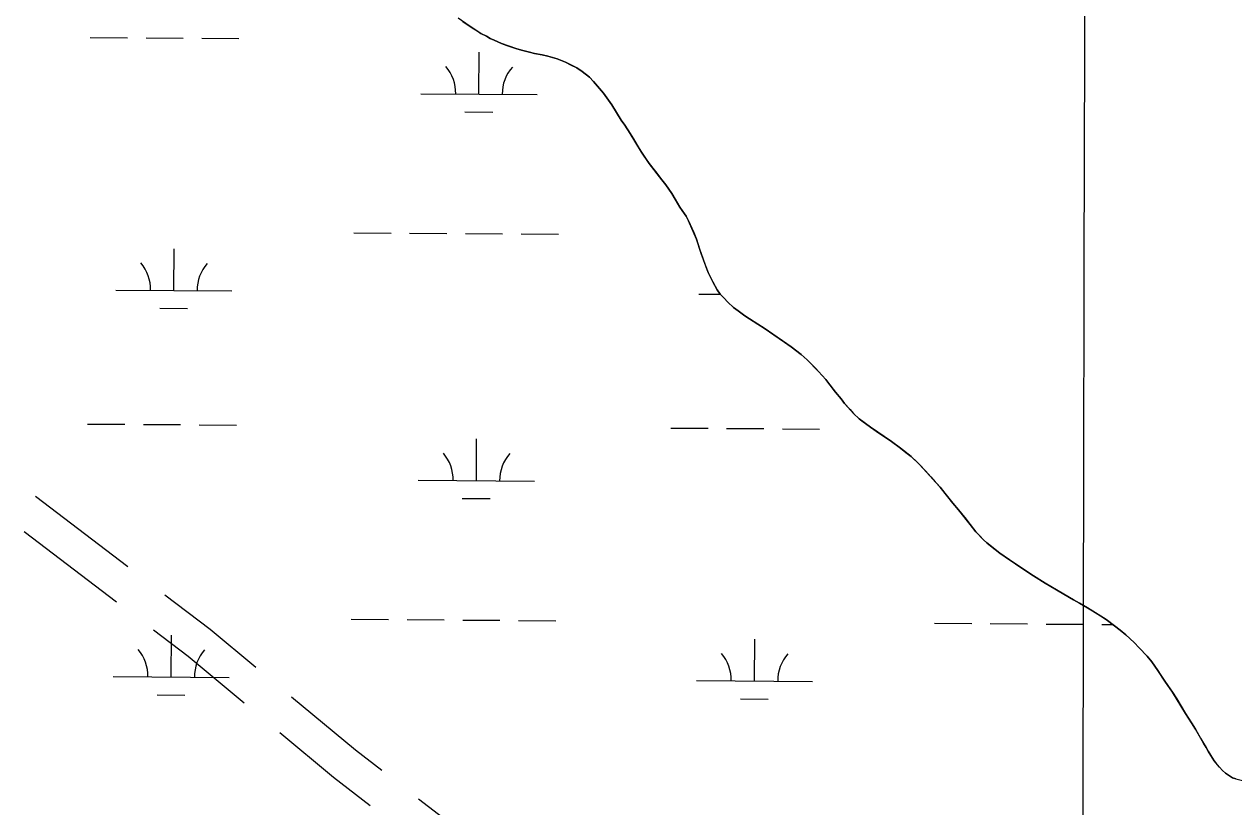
# Model space of a CAD drawing. Extents: x 3172231 to 3210228, y 940198 to 965780.
# Drawn here: x 3201672 to 3202713, y 950386 to 951060 of the extents above; entities that cross this region are included whole.
import ezdxf

# ---------------------------------------------------------------- set-up
doc = ezdxf.new("R2010")
doc.units = 0
for name, color, linetype in [('V-GRID-MAJR', 7, 'Continuous'), ('V-ROAD-CNTR', 7, 'Continuous'), ('V-SITE-VEGE', 7, 'Continuous'), ('V-TOPO-SHOR', 7, 'Continuous'), ('V-WETL-SWMP', 7, 'Continuous')]:
    doc.layers.add(name, color=color, linetype=linetype)

msp = doc.modelspace()

# ---------------------------------------------------------------- linework, layer by layer
at = {"layer": 'V-GRID-MAJR'}
msp.add_spline([(3202573.298, 945665.343), (3202586.522, 951726.618), (3202599.75, 957789.841), (3202612.979, 963853.114), (3202612.983, 963855.01)], degree=3, dxfattribs=at)
at = {"layer": 'V-ROAD-CNTR'}
for p, q in [((3201761.728, 950592.842), (3201682.163, 950653.418)), ((3201751.979, 950562.559), (3201672.414, 950623.135))]:
    msp.add_line(p, q, dxfattribs=at)
for points in [[(3201871.753, 950506.32), (3201832.311, 950539.104), (3201793.554, 950568.612)], [(3201861.705, 950475.662), (3201813.627, 950515.624), (3201783.804, 950538.329)], [(3201980.03, 950417.594), (3201957.496, 950435.051), (3201902.514, 950480.752)], [(3201970.226, 950387.24), (3201938.716, 950411.651), (3201892.466, 950450.093)], [(3202092.746, 950334.669), (3202080.35, 950342.371), (3202028.986, 950379.667), (3202011.651, 950393.097)]]:
    msp.add_lwpolyline(points, dxfattribs=at)
at = {"layer": 'V-SITE-VEGE'}
for p, q in [((3202055.218, 951058.542), (3202045.963, 951065.175)), ((3202065.489, 951052.07), (3202055.218, 951058.542)), ((3202070.203, 951049.51), (3202065.489, 951052.07)), ((3202073.402, 951047.638), (3202070.203, 951049.51)), ((3202076.941, 951046.27), (3202073.402, 951047.638)), ((3202083.175, 951043.366), (3202076.941, 951046.27)), ((3202095.484, 951038.914), (3202083.175, 951043.366)), ((3202100.372, 951037.538), (3202095.484, 951038.914)), ((3202107.289, 951035.813), (3202100.372, 951037.538)), ((3202111.673, 951034.609), (3202107.289, 951035.813)), ((3202118.256, 951033.56), (3202111.673, 951034.609)), ((3202123.148, 951032.522), (3202118.256, 951033.56)), ((3202130.904, 951030.12), (3202123.148, 951032.522)), ((3202138.152, 951027.212), (3202130.904, 951030.12)), ((3202148.089, 951022.262), (3202138.152, 951027.212)), ((3202152.637, 951019.368), (3202148.089, 951022.262)), ((3202158.859, 951014.438), (3202152.637, 951019.368)), ((3202162.388, 951010.705), (3202158.859, 951014.438)), ((3202167.592, 951004.598), (3202162.388, 951010.705)), ((3202170.781, 951000.698), (3202167.592, 951004.598)), ((3202177.992, 950990.528), (3202170.781, 951000.698)), ((3202186.2, 950977.48), (3202177.992, 950990.528)), ((3202189.387, 950972.905), (3202186.2, 950977.48)), ((3202193.743, 950965.958), (3202189.387, 950972.905)), ((3202203.624, 950949.695), (3202193.743, 950965.958)), ((3202210.33, 950940.032), (3202203.624, 950949.695)), ((3202221.067, 950925.961), (3202210.33, 950940.032)), ((3202224.592, 950921.553), (3202221.067, 950925.961)), ((3202229.622, 950914.094), (3202224.592, 950921.553)), ((3202232.636, 950909.349), (3202229.622, 950914.094)), ((3202236.655, 950902.574), (3202232.636, 950909.349)), ((3202242.018, 950894.778), (3202236.655, 950902.574)), ((3202244.193, 950890.714), (3202242.018, 950894.778)), ((3202251.038, 950874.974), (3202244.193, 950890.714)), ((3202254.859, 950862.622), (3202251.038, 950874.974)), ((3202260.858, 950846.379), (3202254.859, 950862.622)), ((3202264.87, 950838.253), (3202260.858, 950846.379)), ((3202268.718, 950831.308), (3202264.87, 950838.253)), ((3202271.401, 950827.579), (3202268.718, 950831.308)), ((3202274.594, 950824.353), (3202271.401, 950827.579)), ((3202277.785, 950820.792), (3202274.594, 950824.353)), ((3202282.827, 950816.036), (3202277.785, 950820.792)), ((3202286.695, 950813.144), (3202282.827, 950816.036)), ((3202292.585, 950809.063), (3202286.695, 950813.144)), ((3202296.628, 950806.509), (3202292.585, 950809.063)), ((3202303.696, 950801.743), (3202296.628, 950806.509)), ((3202309.082, 950798.337), (3202303.696, 950801.743)), ((3202332.476, 950782.343), (3202309.082, 950798.337)), ((3202341.055, 950775.543), (3202332.476, 950782.343)), ((3202346.098, 950770.96), (3202341.055, 950775.543)), ((3202356.012, 950761.111), (3202346.098, 950770.96)), ((3202362.228, 950754.156), (3202356.012, 950761.111)), ((3202370.616, 950743.304), (3202362.228, 950754.156)), ((3202375.314, 950737.536), (3202370.616, 950743.304)), ((3202378.333, 950733.637), (3202375.314, 950737.536)), ((3202386.06, 950724.984), (3202378.333, 950733.637)), ((3202390.934, 950720.231), (3202386.06, 950724.984)), ((3202400.523, 950713.087), (3202390.934, 950720.231)), ((3202418.701, 950700.666), (3202400.523, 950713.087)), ((3202426.441, 950695.055), (3202418.701, 950700.666)), ((3202435.524, 950687.745), (3202426.441, 950695.055)), ((3202442.921, 950681.12), (3202435.524, 950687.745)), ((3202460.554, 950661.439), (3202442.921, 950681.12)), ((3202471.632, 950647.703), (3202460.554, 950661.439)), ((3202476.332, 950642.106), (3202471.632, 950647.703)), ((3202486.568, 950629.386), (3202476.332, 950642.106)), ((3202491.434, 950623.113), (3202486.568, 950629.386)), ((3202497.816, 950616.156), (3202491.434, 950623.113)), ((3202500.842, 950613.438), (3202497.816, 950616.156)), ((3202511.945, 950604.767), (3202500.842, 950613.438)), ((3202520.19, 950598.815), (3202511.945, 950604.767)), ((3202540.893, 950585.198), (3202520.19, 950598.815)), ((3202550.998, 950578.896), (3202540.893, 950585.198)), ((3202560.761, 950573.104), (3202550.998, 950578.896)), ((3202575.41, 950564.587), (3202560.761, 950573.104)), ((3202580.633, 950561.689), (3202575.41, 950564.587)), ((3202587.368, 950557.769), (3202580.633, 950561.689)), ((3202603.529, 950547.554), (3202587.368, 950557.769)), ((3202610.765, 950542.28), (3202603.529, 950547.554)), ((3202615.643, 950538.54), (3202610.765, 950542.28)), ((3202620.519, 950534.295), (3202615.643, 950538.54)), ((3202627.411, 950527.842), (3202620.519, 950534.295)), ((3202631.947, 950523.256), (3202627.411, 950527.842)), ((3202638.667, 950515.963), (3202631.947, 950523.256)), ((3202642.693, 950511.04), (3202638.667, 950515.963)), ((3202647.893, 950503.753), (3202642.693, 950511.04)), ((3202653.926, 950494.603), (3202647.893, 950503.753)), ((3202656.607, 950490.705), (3202653.926, 950494.603)), ((3202658.62, 950487.992), (3202656.607, 950490.705)), ((3202660.464, 950485.112), (3202658.62, 950487.992)), ((3202671.687, 950466.813), (3202660.464, 950485.112)), ((3202676.88, 950458.681), (3202671.687, 950466.813)), ((3202680.231, 950453.092), (3202676.88, 950458.681)), ((3202687.094, 950441.234), (3202680.231, 950453.092)), ((3202689.439, 950437.506), (3202687.094, 950441.234)), ((3202691.28, 950434.287), (3202689.439, 950437.506)), ((3202696.474, 950425.984), (3202691.28, 950434.287)), ((3202701.006, 950420.389), (3202696.474, 950425.984)), ((3202703.693, 950417.672), (3202701.006, 950420.389)), ((3202706.216, 950415.296), (3202703.693, 950417.672)), ((3202712.276, 950411.38), (3202706.216, 950415.296)), ((3202715.141, 950410.352), (3202712.276, 950411.38))]:
    msp.add_line(p, q, dxfattribs=at)
at = {"layer": 'V-TOPO-SHOR'}
for points in [[(3202050.002, 951062.284), (3202055.218, 951058.542), (3202057.911, 951056.838), (3202062.29, 951054.114), (3202065.487, 951052.07), (3202070.203, 951049.512), (3202073.402, 951047.638), (3202076.941, 951046.27), (3202083.175, 951043.366), (3202087.728, 951041.654), (3202095.484, 951038.914), (3202100.372, 951037.538), (3202107.289, 951035.813), (3202111.673, 951034.609), (3202118.256, 951033.56), (3202123.148, 951032.522), (3202130.904, 951030.12), (3202138.152, 951027.212), (3202143.206, 951024.652), (3202148.091, 951022.262), (3202152.637, 951019.368), (3202158.859, 951014.438), (3202162.388, 951010.705), (3202167.592, 951004.598), (3202170.781, 951000.698), (3202175.141, 950994.595), (3202177.992, 950990.528), (3202182.012, 950984.089), (3202186.2, 950977.48), (3202189.387, 950972.905), (3202193.743, 950965.958), (3202196.59, 950961.215), (3202200.776, 950954.268), (3202203.624, 950949.695), (3202206.977, 950944.78), (3202210.33, 950940.032), (3202215.699, 950933.081), (3202221.067, 950925.961), (3202224.592, 950921.551), (3202229.62, 950914.094), (3202232.636, 950909.349), (3202236.655, 950902.574), (3202239.169, 950898.845), (3202242.018, 950894.778), (3202244.193, 950890.714)], [(3202244.193, 950890.714), (3202245.529, 950887.667), (3202248.535, 950880.726), (3202251.038, 950874.972), (3202253.862, 950865.669), (3202254.859, 950862.622), (3202258.357, 950852.978), (3202260.858, 950846.379), (3202264.87, 950838.253), (3202268.718, 950831.308), (3202271.401, 950827.579), (3202274.594, 950824.353), (3202277.785, 950820.792), (3202282.827, 950816.036), (3202286.695, 950813.144), (3202292.585, 950809.063), (3202296.626, 950806.509), (3202303.696, 950801.743), (3202309.082, 950798.337), (3202317.497, 950792.552), (3202326.586, 950786.426), (3202332.476, 950782.343), (3202341.055, 950775.543), (3202346.1, 950770.958), (3202353.661, 950763.489), (3202356.012, 950761.111), (3202362.228, 950754.156), (3202365.75, 950749.577), (3202370.616, 950743.304), (3202375.314, 950737.536), (3202378.335, 950733.637), (3202383.205, 950728.208), (3202386.06, 950724.984), (3202390.934, 950720.231), (3202394.297, 950717.681), (3202400.523, 950713.087), (3202405.574, 950709.686), (3202413.483, 950704.24), (3202418.701, 950700.666), (3202426.441, 950695.055), (3202431.151, 950691.313), (3202435.524, 950687.745), (3202440.568, 950683.16), (3202442.921, 950681.12), (3202447.959, 950675.523), (3202452.661, 950670.262), (3202456.356, 950666.19), (3202460.554, 950661.439), (3202464.581, 950656.352), (3202471.632, 950647.703), (3202476.332, 950642.106), (3202482.875, 950633.965), (3202486.568, 950629.386), (3202491.434, 950623.113), (3202494.459, 950619.889), (3202497.816, 950616.156), (3202500.842, 950613.438), (3202505.385, 950609.868), (3202511.945, 950604.769), (3202520.19, 950598.815), (3202525.408, 950595.409), (3202534.329, 950589.454), (3202540.893, 950585.198), (3202550.996, 950578.896), (3202560.761, 950573.104), (3202567.161, 950569.357), (3202575.41, 950564.587), (3202580.633, 950561.689), (3202587.368, 950557.769), (3202591.745, 950555.045), (3202598.647, 950550.62), (3202603.529, 950547.554), (3202610.765, 950542.28), (3202615.643, 950538.54), (3202620.519, 950534.295), (3202627.411, 950527.842), (3202631.947, 950523.256), (3202638.667, 950515.961), (3202642.693, 950511.042), (3202647.893, 950503.753), (3202650.574, 950499.688), (3202653.926, 950494.603), (3202656.607, 950490.705), (3202658.62, 950487.992), (3202660.464, 950485.112), (3202664.15, 950479.181), (3202666.997, 950474.438), (3202671.687, 950466.813), (3202676.88, 950458.681), (3202680.231, 950453.092), (3202684.583, 950445.467), (3202687.094, 950441.234), (3202689.439, 950437.506), (3202691.28, 950434.287), (3202693.627, 950430.56), (3202696.474, 950425.984), (3202698.487, 950423.443), (3202701.006, 950420.389), (3202703.693, 950417.674), (3202706.216, 950415.296), (3202708.739, 950413.594)], [(3202708.739, 950413.594), (3202712.276, 950411.38), (3202715.141, 950410.352), (3202718.514, 950409.492), (3202724.756, 950408.107), (3202727.259, 950407.737)]]:
    msp.add_lwpolyline(points, dxfattribs=at)
at = {"layer": 'V-WETL-SWMP'}
for p, q in [((3202050.002, 951062.283), (3202055.218, 951058.541)), ((3202055.218, 951058.541), (3202057.912, 951056.838)), ((3201729.231, 951048.493), (3201761.231, 951048.275)), ((3201777.23, 951048.166), (3201809.229, 951047.948)), ((3201825.229, 951047.839), (3201857.228, 951047.621)), ((3202057.912, 951056.838), (3202062.289, 951054.114)), ((3202062.289, 951054.114), (3202065.487, 951052.071)), ((3202065.487, 951052.071), (3202070.203, 951049.513)), ((3202070.203, 951049.513), (3202073.403, 951047.639)), ((3202073.403, 951047.639), (3202076.942, 951046.27)), ((3202076.942, 951046.27), (3202083.176, 951043.367)), ((3202083.176, 951043.367), (3202087.728, 951041.655)), ((3202087.728, 951041.655), (3202095.483, 951038.913)), ((3202095.483, 951038.913), (3202100.373, 951037.537)), ((3202100.373, 951037.537), (3202107.289, 951035.813)), ((3202063.751, 950999.785), (3202063.997, 951035.784)), ((3202107.289, 951035.813), (3202111.674, 951034.608)), ((3202111.674, 951034.608), (3202118.256, 951033.561)), ((3202118.256, 951033.561), (3202123.148, 951032.523)), ((3202123.148, 951032.523), (3202130.905, 951030.119)), ((3202130.905, 951030.119), (3202138.152, 951027.211)), ((3202138.152, 951027.211), (3202143.206, 951024.652)), ((3202143.206, 951024.652), (3202148.091, 951022.262)), ((3202148.091, 951022.262), (3202152.637, 951019.368)), ((3202152.637, 951019.368), (3202158.86, 951014.439)), ((3202158.86, 951014.439), (3202162.388, 951010.705)), ((3202162.388, 951010.705), (3202167.592, 951004.598)), ((3202013.753, 951000.125), (3202113.75, 950999.444)), ((3202167.592, 951004.598), (3202170.781, 951000.698)), ((3202170.781, 951000.698), (3202175.141, 950994.595)), ((3202175.141, 950994.595), (3202177.992, 950990.528)), ((3202177.992, 950990.528), (3202182.012, 950984.089)), ((3202051.647, 950984.436), (3202075.646, 950984.272)), ((3202182.012, 950984.089), (3202186.201, 950977.481)), ((3202186.201, 950977.481), (3202189.386, 950972.905)), ((3202189.386, 950972.905), (3202193.742, 950965.958)), ((3202193.742, 950965.958), (3202196.589, 950961.215)), ((3202196.589, 950961.215), (3202200.776, 950954.269)), ((3202200.776, 950954.269), (3202203.624, 950949.694)), ((3202203.624, 950949.694), (3202206.976, 950944.779)), ((3202206.976, 950944.779), (3202210.33, 950940.033)), ((3202210.33, 950940.033), (3202215.699, 950933.081)), ((3202215.699, 950933.081), (3202221.067, 950925.961)), ((3202221.067, 950925.961), (3202224.591, 950921.552)), ((3202224.591, 950921.552), (3202229.62, 950914.095)), ((3202229.62, 950914.095), (3202232.636, 950909.35)), ((3202232.636, 950909.35), (3202236.654, 950902.574)), ((3202236.654, 950902.574), (3202239.169, 950898.846)), ((3202239.169, 950898.846), (3202242.019, 950894.778)), ((3202242.019, 950894.778), (3202244.194, 950890.714)), ((3202244.194, 950890.714), (3202245.529, 950887.667)), ((3202245.529, 950887.667), (3202248.534, 950880.727)), ((3201956.093, 950880.444), (3201988.092, 950880.226)), ((3202004.091, 950880.117), (3202036.091, 950879.899)), ((3202052.09, 950879.79), (3202084.09, 950879.572)), ((3202100.089, 950879.463), (3202132.089, 950879.246)), ((3202248.534, 950880.727), (3202251.038, 950874.972)), ((3202251.038, 950874.972), (3202253.862, 950865.669)), ((3201801.159, 950830.755), (3201801.404, 950866.754)), ((3202253.862, 950865.669), (3202254.859, 950862.623)), ((3202254.859, 950862.623), (3202258.357, 950852.979)), ((3202258.357, 950852.979), (3202260.857, 950846.379)), ((3202260.857, 950846.379), (3202264.869, 950838.252)), ((3201751.16, 950831.095), (3201851.158, 950830.415)), ((3202264.869, 950838.252), (3202268.718, 950831.308)), ((3202268.718, 950831.308), (3202271.401, 950827.579)), ((3202253.056, 950827.679), (3202271.426, 950827.554)), ((3202271.401, 950827.579), (3202274.593, 950824.354)), ((3202274.593, 950824.354), (3202277.784, 950820.791)), ((3202277.784, 950820.791), (3202282.826, 950816.036)), ((3201789.054, 950815.406), (3201813.053, 950815.243)), ((3202282.826, 950816.036), (3202286.696, 950813.145)), ((3202286.696, 950813.145), (3202292.586, 950809.062)), ((3202292.586, 950809.062), (3202296.627, 950806.508)), ((3202296.627, 950806.508), (3202303.696, 950801.743)), ((3202303.696, 950801.743), (3202309.083, 950798.338)), ((3202309.083, 950798.338), (3202317.498, 950792.552)), ((3202317.498, 950792.552), (3202326.587, 950786.426)), ((3202326.587, 950786.426), (3202332.477, 950782.343)), ((3202332.477, 950782.343), (3202341.056, 950775.543)), ((3202341.056, 950775.543), (3202346.099, 950770.957)), ((3202346.099, 950770.957), (3202353.661, 950763.488)), ((3202353.661, 950763.488), (3202356.013, 950761.111)), ((3202356.013, 950761.111), (3202362.227, 950754.155)), ((3202362.227, 950754.155), (3202365.75, 950749.577)), ((3202365.75, 950749.577), (3202370.616, 950743.303)), ((3202370.616, 950743.303), (3202375.315, 950737.537)), ((3202375.315, 950737.537), (3202378.335, 950733.637)), ((3202378.335, 950733.637), (3202383.205, 950728.208)), ((3202383.205, 950728.208), (3202386.06, 950724.984)), ((3202386.06, 950724.984), (3202390.934, 950720.231)), ((3201726.967, 950715.825), (3201758.966, 950715.608)), ((3201774.966, 950715.499), (3201806.965, 950715.281)), ((3201822.965, 950715.172), (3201854.964, 950714.954)), ((3202390.934, 950720.231), (3202394.298, 950717.68)), ((3202394.298, 950717.68), (3202400.524, 950713.088)), ((3202228.863, 950712.409), (3202260.862, 950712.191)), ((3202276.862, 950712.082), (3202308.861, 950711.864)), ((3202324.861, 950711.756), (3202356.86, 950711.538)), ((3202400.524, 950713.088), (3202405.573, 950709.685)), ((3202405.573, 950709.685), (3202413.483, 950704.24)), ((3202413.483, 950704.24), (3202418.701, 950700.667)), ((3202061.487, 950667.117), (3202061.732, 950703.116)), ((3202418.701, 950700.667), (3202426.441, 950695.054)), ((3202426.441, 950695.054), (3202431.151, 950691.314)), ((3202431.151, 950691.314), (3202435.524, 950687.745)), ((3202435.524, 950687.745), (3202440.567, 950683.159)), ((3202440.567, 950683.159), (3202442.921, 950681.121)), ((3202442.921, 950681.121), (3202447.959, 950675.522)), ((3202447.959, 950675.522), (3202452.661, 950670.262)), ((3202011.488, 950667.458), (3202111.486, 950666.777)), ((3202452.661, 950670.262), (3202456.356, 950666.19)), ((3202456.356, 950666.19), (3202460.554, 950661.439)), ((3202460.554, 950661.439), (3202464.581, 950656.352)), ((3202464.581, 950656.352), (3202471.631, 950647.703)), ((3202049.382, 950651.768), (3202073.382, 950651.605)), ((3202471.631, 950647.703), (3202476.331, 950642.105)), ((3202476.331, 950642.105), (3202482.876, 950633.965)), ((3202482.876, 950633.965), (3202486.568, 950629.386)), ((3202486.568, 950629.386), (3202491.434, 950623.113)), ((3202491.434, 950623.113), (3202494.458, 950619.888)), ((3202494.458, 950619.888), (3202497.816, 950616.156)), ((3202497.816, 950616.156), (3202500.842, 950613.438)), ((3202500.842, 950613.438), (3202505.384, 950609.868)), ((3202505.384, 950609.868), (3202511.945, 950604.768)), ((3202511.945, 950604.768), (3202520.19, 950598.815)), ((3202520.19, 950598.815), (3202525.408, 950595.41)), ((3202525.408, 950595.41), (3202534.329, 950589.454)), ((3202534.329, 950589.454), (3202540.894, 950585.198)), ((3202540.894, 950585.198), (3202550.995, 950578.897)), ((3202550.995, 950578.897), (3202560.761, 950573.105)), ((3202560.761, 950573.105), (3202567.16, 950569.357)), ((3202567.16, 950569.357), (3202575.411, 950564.586)), ((3202575.411, 950564.586), (3202580.632, 950561.688)), ((3202580.632, 950561.688), (3202587.368, 950557.77)), ((3202587.368, 950557.77), (3202591.745, 950555.045)), ((3202591.745, 950555.045), (3202598.647, 950550.619)), ((3202598.647, 950550.619), (3202603.529, 950547.554)), ((3201953.828, 950547.776), (3201985.827, 950547.559)), ((3202001.827, 950547.45), (3202033.826, 950547.232)), ((3202049.826, 950547.123), (3202081.825, 950546.905)), ((3202097.825, 950546.796), (3202129.824, 950546.578)), ((3202455.724, 950544.36), (3202487.724, 950544.142)), ((3202503.723, 950544.033), (3202535.723, 950543.815)), ((3202551.722, 950543.706), (3202583.722, 950543.489)), ((3202599.721, 950543.38), (3202609.346, 950543.314)), ((3202603.529, 950547.554), (3202610.764, 950542.281)), ((3202610.764, 950542.281), (3202615.643, 950538.541)), ((3202615.643, 950538.541), (3202620.519, 950534.294)), ((3201798.894, 950498.088), (3201799.139, 950534.087)), ((3202300.791, 950494.671), (3202301.036, 950530.671)), ((3202620.519, 950534.294), (3202627.411, 950527.841)), ((3202627.411, 950527.841), (3202631.947, 950523.257)), ((3202631.947, 950523.257), (3202638.666, 950515.961)), ((3202638.666, 950515.961), (3202642.694, 950511.042)), ((3202642.694, 950511.042), (3202647.892, 950503.754)), ((3201748.895, 950498.428), (3201848.893, 950497.747)), ((3202647.892, 950503.754), (3202650.574, 950499.687)), ((3202650.574, 950499.687), (3202653.926, 950494.603)), ((3202250.792, 950495.012), (3202350.789, 950494.331)), ((3202653.926, 950494.603), (3202656.608, 950490.705)), ((3202656.608, 950490.705), (3202658.621, 950487.992)), ((3202658.621, 950487.992), (3202660.464, 950485.112)), ((3201786.79, 950482.739), (3201810.789, 950482.576)), ((3202288.686, 950479.322), (3202312.685, 950479.159)), ((3202660.464, 950485.112), (3202664.149, 950479.182)), ((3202664.149, 950479.182), (3202666.996, 950474.438)), ((3202666.996, 950474.438), (3202671.686, 950466.814)), ((3202671.686, 950466.814), (3202676.88, 950458.681)), ((3202676.88, 950458.681), (3202680.23, 950453.091)), ((3202680.23, 950453.091), (3202684.582, 950445.468)), ((3202684.582, 950445.468), (3202687.094, 950441.233)), ((3202687.094, 950441.233), (3202689.439, 950437.506)), ((3202689.439, 950437.506), (3202691.28, 950434.287)), ((3202691.28, 950434.287), (3202693.626, 950430.56)), ((3202693.626, 950430.56), (3202696.474, 950425.985)), ((3202696.474, 950425.985), (3202698.487, 950423.442)), ((3202698.487, 950423.442), (3202701.005, 950420.389)), ((3202701.005, 950420.389), (3202703.693, 950417.673)), ((3202703.693, 950417.673), (3202706.215, 950415.296)), ((3202706.215, 950415.296), (3202708.739, 950413.594)), ((3202708.739, 950413.594), (3202712.275, 950411.38)), ((3202712.275, 950411.38), (3202715.141, 950410.352))]:
    msp.add_line(p, q, dxfattribs=at)
for centre, start, end in [((3202008.513, 951000.635), 358.838165, 40.381824), ((3202118.996, 950999.883), 138.838162, 180.381821), ((3201745.92, 950831.606), 358.838165, 40.381824), ((3201856.404, 950830.854), 138.838162, 180.381821), ((3202006.249, 950667.968), 358.838165, 40.381824), ((3202116.732, 950667.216), 138.838162, 180.381821), ((3201743.656, 950498.939), 358.838165, 40.381824), ((3201854.139, 950498.187), 138.838162, 180.381821), ((3202245.552, 950495.522), 358.838165, 40.381824), ((3202356.036, 950494.77), 138.838162, 180.381821)]:
    msp.add_arc(centre, 35.246, start, end, dxfattribs=at)

doc.saveas('drawing.dxf')
